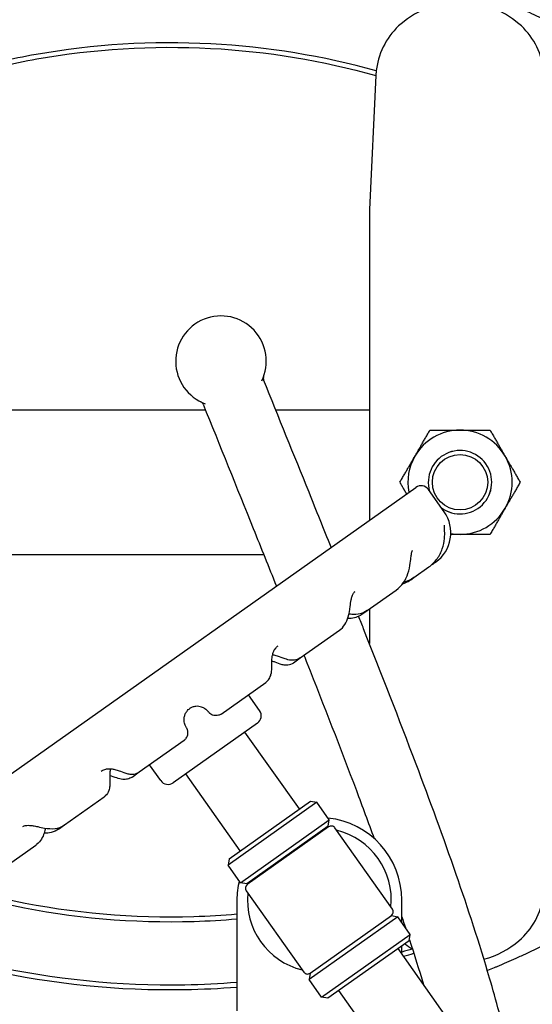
# Model space of a CAD drawing. Header units: inches. Extents: x 18 to 846, y -67 to 561.
# Tile 537 of 656: x 728.5 to 735.58, y 99.53 to 113.11. Entities that reach past the tile are written whole.
import ezdxf

# ---------------------------------------------------------------- set-up
doc = ezdxf.new("R2010")
doc.units = ezdxf.units.IN
doc.header["$LTSCALE"] = 24
doc.header["$MEASUREMENT"] = 0
doc.layers.add('Visible (ANSI)', color=7, linetype='Continuous', lineweight=30)

msp = doc.modelspace()

# ---------------------------------------------------------------- linework, layer by layer
at = {"layer": 'Visible (ANSI)'}
for p, q in [((733.41935, 112.34304), (733.3308, 110.49178)), ((733.3308, 110.49178), (733.3308, 108.53141)), ((733.3308, 108.53141), (733.3308, 106.20726)), ((727.8308, 107.73036), (731.06621, 107.73036)), ((732.03683, 107.73036), (733.3308, 107.73036)), ((726.82795, 101.60567), (733.97054, 106.65996)), ((734.3614, 106.32402), (734.14478, 106.63013)), ((731.87283, 105.73036), (727.8308, 105.73036)), ((733.94525, 105.41702), (734.15077, 105.56245)), ((734.22159, 105.61256), (734.23146, 105.61955)), ((734.23146, 105.61955), (734.24206, 105.62705)), ((733.90105, 105.38574), (733.94525, 105.41702)), ((733.30101, 104.96114), (733.69713, 105.24144)), ((733.22782, 104.90934), (733.30101, 104.96114)), ((733.3308, 104.98222), (733.3308, 104.92932)), ((733.3308, 104.92932), (733.3308, 104.50414)), ((732.37645, 104.30689), (732.91538, 104.68826)), ((732.28309, 104.24082), (732.37645, 104.30689)), ((731.28307, 103.53319), (731.89983, 103.96962)), ((731.81423, 103.58048), (731.6593, 103.79942)), ((731.78439, 103.40624), (730.62362, 102.58485)), ((732.36308, 102.22317), (731.61216, 103.28436)), ((730.15277, 102.73336), (730.77295, 103.17221)), ((730.44938, 102.61468), (730.29445, 102.83362)), ((730.05393, 102.66341), (730.15277, 102.73336)), ((731.54678, 101.64554), (730.79586, 102.70673)), ((729.12187, 102.00386), (729.67067, 102.39221)), ((732.60326, 102.31656), (731.37881, 101.45011)), ((731.39373, 101.53723), (732.51614, 102.33148)), ((732.51614, 102.33148), (732.60326, 102.31656)), ((732.77655, 102.07168), (732.60326, 102.31656)), ((731.5521, 101.20523), (732.77655, 102.07168)), ((732.76163, 101.98455), (732.77655, 102.07168)), ((729.03837, 101.94478), (729.12187, 102.00386)), ((732.76163, 101.98455), (731.63922, 101.19031)), ((732.76741, 101.97639), (731.645, 101.18215)), ((732.61435, 101.86809), (732.60857, 101.87625)), ((733.64877, 100.83907), (732.85453, 101.96148)), ((733.38446, 101.8471), (733.38548, 101.82571)), ((728.3147, 101.43269), (728.72594, 101.72369)), ((731.39373, 101.53723), (731.37881, 101.45011)), ((731.5521, 101.20523), (731.37881, 101.45011)), ((731.63922, 101.19031), (731.5521, 101.20523)), ((731.79805, 101.29045), (731.79228, 101.29862)), ((731.63008, 101.09503), (732.42433, 99.97262)), ((731.50193, 100.96705), (731.50193, 99.43626)), ((733.77693, 100.65796), (733.77693, 100.96705)), ((733.72098, 100.73703), (732.49653, 99.87058)), ((732.51145, 99.9577), (733.63386, 100.75195)), ((733.63386, 100.75195), (733.72098, 100.73703)), ((733.89427, 100.49214), (733.72098, 100.73703)), ((732.66982, 99.62569), (733.89427, 100.49214)), ((733.87935, 100.40502), (732.75694, 99.61078)), ((733.87935, 100.40502), (733.89427, 100.49214)), ((734.40501, 99.33757), (733.72629, 100.29672)), ((733.77693, 100.22516), (733.77693, 100.33254)), ((732.51145, 99.9577), (732.49653, 99.87058)), ((732.66982, 99.62569), (732.49653, 99.87058)), ((733.58872, 98.75993), (732.91, 99.71908)), ((732.75694, 99.61078), (732.66982, 99.62569))]:
    msp.add_line(p, q, dxfattribs=at)
msp.add_circle((734.5808, 106.73036), 0.38194, dxfattribs=at)
for centre, radius, start, end in [((730.5808, 105.73036), 14.5, 341.178513, 78.059456), ((730.5808, 105.73036), 12.75, 304.209033, 76.391039), ((734.5808, 112.10536), 1.25, 49.428759, 130.571241), ((734.41821, 112.29526), 1, 130.571241, 172.034452), ((734.7434, 112.29526), 1, 7.965548, 49.428759), ((731.28132, 108.39969), 0.625, 334.258997, 249.703178), ((731.92809, 108.16657), 0.0625, 160.178566, 201.986754), ((730.97759, 107.78292), 0.0625, 21.986749, 63.782251), ((734.5808, 106.73036), 0.719, 90, 150), ((734.5808, 106.73036), 0.719, 30, 90), ((734.5808, 106.73036), 0.719, 150, 191.05786), ((734.5808, 106.73036), 0.43764, 234.273478, 196.29504), ((734.5808, 106.73036), 0.4375, 234.219876, 196.348642), ((734.5808, 106.73036), 0.719, 330, 30), ((734.04275, 106.55792), 0.125, 35.284259, 125.284259), ((734.5808, 106.73036), 0.719, 270, 330), ((733.95325, 106.0352), 0.5, 305.284259, 35.284259), ((734.5808, 106.73036), 0.719, 259.768616, 270), ((731.71219, 103.50828), 0.125, 305.284259, 35.284259), ((730.55142, 102.68688), 0.125, 215.284259, 305.284259), ((732.63943, 100.96705), 1.1375, 0, 84.034652), ((732.63943, 100.96705), 0.9925, 84.367988, 85.257404), ((732.80351, 101.92537), 0.0625, 35.284259, 125.284259), ((732.63943, 100.96705), 0.9925, 354.367988, 76.20053), ((732.63943, 100.96705), 1.1375, 166.533866, 180), ((732.63943, 100.96705), 0.9925, 165.311115, 166.20053), ((731.6811, 101.13113), 0.0625, 125.284259, 215.284259), ((732.63943, 100.96705), 0.9925, 174.367988, 256.20053), ((734.7434, 101.16547), 1, 310.571241, 352.034452), ((733.59775, 100.80297), 0.0625, 305.284259, 35.284259), ((734.5808, 101.35536), 1.25, 285.325033, 310.571241), ((734.5808, 101.35536), 1.25, 232.529525, 238.264999), ((732.47535, 100.00872), 0.0625, 215.284259, 305.284259)]:
    msp.add_arc(centre, radius, start, end, dxfattribs=at)
for points, knots in [([(721.01351, 106.73036), (721.01351, 106.91985), (721.02245, 107.11041), (721.04023, 107.29943), (721.04149, 107.31274), (721.04278, 107.32603), (721.04412, 107.33932), (721.04486, 107.34665), (721.04561, 107.35397), (721.04637, 107.3613), (721.06612, 107.5505), (721.09468, 107.73839), (721.13181, 107.92457), (721.13302, 107.93064), (721.13424, 107.93672), (721.13547, 107.94279), (721.13978, 107.96406), (721.1442, 107.98531), (721.14873, 108.00654), (721.16497, 108.08257), (721.18265, 108.15833), (721.20173, 108.23375), (721.20233, 108.23611), (721.20293, 108.23847), (721.20353, 108.24083), (721.23768, 108.3751), (721.27622, 108.50796), (721.31895, 108.63918), (721.33938, 108.70191), (721.36078, 108.76433), (721.38314, 108.82639), (721.38457, 108.83038), (721.38602, 108.83437), (721.38746, 108.83836), (721.42092, 108.93068), (721.45649, 109.02222), (721.49408, 109.11283), (721.49685, 109.11953), (721.49964, 109.12622), (721.50244, 109.13291), (721.51897, 109.17238), (721.53587, 109.21168), (721.55315, 109.25079), (721.61609, 109.39325), (721.68401, 109.53332), (721.7564, 109.67048), (721.76242, 109.68189), (721.76847, 109.69327), (721.77455, 109.70463), (721.79782, 109.74811), (721.82153, 109.79129), (721.84568, 109.83416), (721.8658, 109.86989), (721.88625, 109.90545), (721.90702, 109.94084), (721.91482, 109.95413), (721.92266, 109.96739), (721.93055, 109.98063), (722.01317, 110.11928), (722.10062, 110.25504), (722.19179, 110.38676), (722.20937, 110.41216), (722.22713, 110.43747), (722.24506, 110.46268), (722.25625, 110.47842), (722.26751, 110.49411), (722.27883, 110.50976), (722.3286, 110.57858), (722.37962, 110.64659), (722.43165, 110.71354), (722.44452, 110.7301), (722.45745, 110.74659), (722.47043, 110.76301), (722.508, 110.81052), (722.54604, 110.85745), (722.58446, 110.90371), (722.66606, 111.00197), (722.75098, 111.09914), (722.83783, 111.19372), (722.85355, 111.21085), (722.86934, 111.22789), (722.88519, 111.24484), (722.92913, 111.29185), (722.97348, 111.33814), (723.01798, 111.38351), (723.03077, 111.39655), (723.04364, 111.40957), (723.05657, 111.42258), (723.07334, 111.43944), (723.09023, 111.45628), (723.10722, 111.47306), (723.1614, 111.52659), (723.21663, 111.57965), (723.27249, 111.63183), (723.3435, 111.69817), (723.41552, 111.7631), (723.48756, 111.82587), (723.49941, 111.8362), (723.51131, 111.84651), (723.52326, 111.85681), (723.54192, 111.87289), (723.5607, 111.88893), (723.57959, 111.90492), (723.64221, 111.95795), (723.70601, 112.01041), (723.77039, 112.06184), (723.78988, 112.07741), (723.80943, 112.09288), (723.82901, 112.10825), (723.88189, 112.14976), (723.93504, 112.19049), (723.98809, 112.23023), (724.08631, 112.3038), (724.1877, 112.37654), (724.29019, 112.44694), (724.31045, 112.46085), (724.33075, 112.47468), (724.35107, 112.4884), (724.40544, 112.52511), (724.45999, 112.5611), (724.51436, 112.59617), (724.53019, 112.60639), (724.54609, 112.61658), (724.56206, 112.62675), (724.58227, 112.63961), (724.60258, 112.65243), (724.62298, 112.6652), (724.68146, 112.70181), (724.74066, 112.73797), (724.80019, 112.77347), (724.88736, 112.82544), (724.97527, 112.87597), (725.06266, 112.92445), (725.08447, 112.93655), (725.10637, 112.94859), (725.12834, 112.96057), (725.14827, 112.97143), (725.16826, 112.98223), (725.18831, 112.99298), (725.26541, 113.03431), (725.34341, 113.07481), (725.422, 113.11433), (725.44162, 113.12419), (725.46127, 113.134), (725.48096, 113.14373), (725.4854, 113.14593), (725.48985, 113.14813), (725.4943, 113.15032), (725.53931, 113.1725), (725.58439, 113.19431), (725.62946, 113.21571), (725.76087, 113.2781), (725.89383, 113.33781), (726.02781, 113.39469), (726.04615, 113.40247), (726.06451, 113.41021), (726.08289, 113.41788), (726.12605, 113.43592), (726.16931, 113.45366), (726.21265, 113.47111), (726.25471, 113.48804), (726.29689, 113.5047), (726.33918, 113.52111), (726.35667, 113.52789), (726.37419, 113.53463), (726.39172, 113.54132), (726.53029, 113.59424), (726.66999, 113.64433), (726.81041, 113.69151), (726.86574, 113.71011), (726.92124, 113.72827), (726.97687, 113.746), (726.99236, 113.75093), (727.00786, 113.75583), (727.02338, 113.7607), (727.11604, 113.78978), (727.20907, 113.81766), (727.3024, 113.84432), (727.31674, 113.84842), (727.33108, 113.85249), (727.34543, 113.85652), (727.37042, 113.86356), (727.39542, 113.8705), (727.42045, 113.87736), (727.60075, 113.92678), (727.78237, 113.9718), (727.96483, 114.0124), (727.97658, 114.01502), (727.98834, 114.01761), (728.00009, 114.02019), (728.01355, 114.02314), (728.02702, 114.02607), (728.04048, 114.02897), (728.1271, 114.04764), (728.21392, 114.06533), (728.30093, 114.08204), (728.31128, 114.08403), (728.32162, 114.086), (728.33197, 114.08796), (728.44378, 114.10912), (728.55589, 114.12866), (728.66825, 114.1466), (728.77248, 114.16324), (728.87694, 114.1785), (728.98156, 114.19237), (728.98896, 114.19335), (728.99635, 114.19433), (729.00374, 114.19529), (729.10288, 114.20826), (729.20216, 114.21998), (729.30154, 114.23047), (729.30946, 114.2313), (729.31738, 114.23213), (729.3253, 114.23295), (729.33114, 114.23356), (729.33698, 114.23416), (729.34282, 114.23475), (729.54129, 114.25501), (729.7404, 114.27037), (729.93956, 114.28084), (729.96529, 114.28219), (729.99105, 114.28346), (730.01684, 114.28465), (730.01948, 114.28477), (730.02212, 114.28489), (730.02476, 114.28501), (730.13745, 114.29015), (730.25064, 114.29373), (730.36383, 114.29574), (730.36467, 114.29575), (730.36552, 114.29577), (730.36637, 114.29578), (730.43763, 114.29703), (730.50889, 114.29766), (730.58003, 114.29766), (730.58029, 114.29766), (730.58055, 114.29766), (730.5808, 114.29766)], [0.713770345, 0.713770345, 0.713770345, 0.713770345, 0.723953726, 0.723953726, 0.723953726, 0.724670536, 0.724670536, 0.724670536, 0.725065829, 0.725065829, 0.725065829, 0.735280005, 0.735280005, 0.735280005, 0.73561331, 0.73561331, 0.73561331, 0.736781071, 0.736781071, 0.736781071, 0.740963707, 0.740963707, 0.740963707, 0.7410946, 0.7410946, 0.7410946, 0.748544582, 0.748544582, 0.748544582, 0.752105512, 0.752105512, 0.752105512, 0.752334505, 0.752334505, 0.752334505, 0.757635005, 0.757635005, 0.757635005, 0.758026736, 0.758026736, 0.758026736, 0.760339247, 0.760339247, 0.760339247, 0.768763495, 0.768763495, 0.768763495, 0.769463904, 0.769463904, 0.769463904, 0.772143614, 0.772143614, 0.772143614, 0.77437648, 0.77437648, 0.77437648, 0.775215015, 0.775215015, 0.775215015, 0.783997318, 0.783997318, 0.783997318, 0.785690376, 0.785690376, 0.785690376, 0.786746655, 0.786746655, 0.786746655, 0.791390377, 0.791390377, 0.791390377, 0.792538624, 0.792538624, 0.792538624, 0.795860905, 0.795860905, 0.795860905, 0.802916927, 0.802916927, 0.802916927, 0.804194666, 0.804194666, 0.804194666, 0.807738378, 0.807738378, 0.807738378, 0.808756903, 0.808756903, 0.808756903, 0.810077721, 0.810077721, 0.810077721, 0.814289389, 0.814289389, 0.814289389, 0.819643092, 0.819643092, 0.819643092, 0.820523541, 0.820523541, 0.820523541, 0.821898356, 0.821898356, 0.821898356, 0.826456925, 0.826456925, 0.826456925, 0.82783697, 0.82783697, 0.82783697, 0.831564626, 0.831564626, 0.831564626, 0.838466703, 0.838466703, 0.838466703, 0.839830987, 0.839830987, 0.839830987, 0.843480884, 0.843480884, 0.843480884, 0.844543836, 0.844543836, 0.844543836, 0.845889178, 0.845889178, 0.845889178, 0.849746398, 0.849746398, 0.849746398, 0.85539408, 0.85539408, 0.85539408, 0.85680352, 0.85680352, 0.85680352, 0.858081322, 0.858081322, 0.858081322, 0.862993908, 0.862993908, 0.862993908, 0.864220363, 0.864220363, 0.864220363, 0.864497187, 0.864497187, 0.864497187, 0.867299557, 0.867299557, 0.867299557, 0.875469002, 0.875469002, 0.875469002, 0.876587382, 0.876587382, 0.876587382, 0.879214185, 0.879214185, 0.879214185, 0.881763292, 0.881763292, 0.881763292, 0.882817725, 0.882817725, 0.882817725, 0.891152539, 0.891152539, 0.891152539, 0.894436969, 0.894436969, 0.894436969, 0.895351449, 0.895351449, 0.895351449, 0.90081404, 0.90081404, 0.90081404, 0.901653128, 0.901653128, 0.901653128, 0.903114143, 0.903114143, 0.903114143, 0.913641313, 0.913641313, 0.913641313, 0.9143192, 0.9143192, 0.9143192, 0.915095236, 0.915095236, 0.915095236, 0.920086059, 0.920086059, 0.920086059, 0.920679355, 0.920679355, 0.920679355, 0.927089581, 0.927089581, 0.927089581, 0.933036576, 0.933036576, 0.933036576, 0.933456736, 0.933456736, 0.933456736, 0.939090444, 0.939090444, 0.939090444, 0.939539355, 0.939539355, 0.939539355, 0.939870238, 0.939870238, 0.939870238, 0.951116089, 0.951116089, 0.951116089, 0.952569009, 0.952569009, 0.952569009, 0.952717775, 0.952717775, 0.952717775, 0.959065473, 0.959065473, 0.959065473, 0.959112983, 0.959112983, 0.959112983, 0.963109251, 0.963109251, 0.963109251, 0.963123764, 0.963123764, 0.963123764, 0.963123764]), ([(732.53758, 114.13946), (732.72644, 114.10858), (732.91503, 114.07307), (733.10282, 114.0329), (733.11428, 114.03045), (733.12574, 114.02798), (733.13719, 114.0255), (733.24363, 114.00239), (733.3498, 113.97779), (733.45561, 113.95169), (733.46843, 113.94853), (733.48126, 113.94534), (733.49407, 113.94214), (733.71435, 113.887), (733.933, 113.82535), (734.14915, 113.75727), (734.16457, 113.75241), (734.17998, 113.74752), (734.19537, 113.7426), (734.28183, 113.71496), (734.36788, 113.68628), (734.45347, 113.65659), (734.46523, 113.65251), (734.47699, 113.64841), (734.48874, 113.64428), (734.50544, 113.63843), (734.52214, 113.63252), (734.53882, 113.62658), (734.74537, 113.55301), (734.95069, 113.47288), (735.15371, 113.38621), (735.17212, 113.37835), (735.1905, 113.37044), (735.20887, 113.36248), (735.29903, 113.32338), (735.38871, 113.28299), (735.4778, 113.24132), (735.49673, 113.23247), (735.51563, 113.22356), (735.5345, 113.21459), (735.57939, 113.19327), (735.62412, 113.17162), (735.66867, 113.14965), (735.81606, 113.07698), (735.96156, 113.0008), (736.10472, 112.92125), (736.12471, 112.91014), (736.14466, 112.89896), (736.16455, 112.88772), (736.1931, 112.8716), (736.22155, 112.85534), (736.2499, 112.83895), (736.28715, 112.8174), (736.32433, 112.79558), (736.36141, 112.77347), (736.37641, 112.76453), (736.3914, 112.75554), (736.40637, 112.7465), (736.42695, 112.73408), (736.4475, 112.72157), (736.46802, 112.70898), (736.65329, 112.59523), (736.83582, 112.47445), (737.01403, 112.34697), (737.03409, 112.33263), (737.05409, 112.3182), (737.07403, 112.30368), (737.15575, 112.24421), (737.23652, 112.18333), (737.3162, 112.1211), (737.33548, 112.10603), (737.3547, 112.09089), (737.37386, 112.07567), (737.51697, 111.96194), (737.65645, 111.84376), (737.79118, 111.72187), (737.82225, 111.69376), (737.85318, 111.66535), (737.88396, 111.63665), (737.88568, 111.63505), (737.8874, 111.63344), (737.88911, 111.63184), (737.90534, 111.61668), (737.92153, 111.60143), (737.93767, 111.58611), (738.00957, 111.51784), (738.08056, 111.44797), (738.15042, 111.37658), (738.16714, 111.35949), (738.18379, 111.34232), (738.20038, 111.32506), (738.31265, 111.20825), (738.42183, 111.08752), (738.52711, 110.96334), (738.541, 110.94696), (738.55482, 110.93051), (738.56858, 110.91401), (738.5945, 110.88291), (738.62018, 110.85159), (738.6456, 110.82008), (738.65849, 110.80409), (738.67132, 110.78806), (738.68408, 110.77197), (738.74805, 110.69132), (738.81031, 110.60942), (738.87071, 110.52641), (738.88178, 110.51119), (738.89279, 110.49593), (738.90374, 110.48063), (738.92848, 110.44607), (738.95289, 110.41132), (738.97697, 110.3764), (738.98729, 110.36145), (738.99754, 110.34646), (739.00772, 110.33145), (739.0107, 110.32706), (739.01367, 110.32268), (739.01663, 110.31829), (739.07166, 110.2368), (739.1253, 110.15374), (739.17739, 110.0692), (739.18617, 110.05495), (739.1949, 110.04067), (739.20358, 110.02634), (739.22675, 109.98813), (739.2496, 109.94962), (739.27211, 109.91082), (739.27987, 109.89743), (739.2876, 109.88401), (739.29529, 109.87055), (739.34875, 109.77695), (739.40029, 109.68164), (739.44956, 109.58498), (739.45502, 109.57428), (739.46044, 109.56357), (739.46584, 109.55284), (739.48828, 109.50824), (739.51022, 109.46339), (739.53166, 109.41829), (739.53596, 109.40923), (739.54025, 109.40016), (739.54452, 109.39108), (739.59306, 109.28778), (739.63893, 109.18325), (739.68198, 109.07771), (739.6843, 109.07202), (739.68662, 109.06632), (739.68892, 109.06062), (739.70991, 109.00874), (739.73022, 108.95663), (739.74984, 108.9043), (739.75137, 108.90022), (739.75289, 108.89615), (739.75441, 108.89207), (739.78919, 108.79871), (739.82175, 108.70468), (739.85204, 108.61014), (739.85801, 108.59149), (739.8639, 108.5728), (739.86972, 108.55406), (739.8701, 108.55283), (739.87048, 108.5516), (739.87086, 108.55038), (739.88858, 108.4931), (739.90555, 108.43541), (739.92169, 108.37744), (739.92177, 108.37716), (739.92185, 108.37688), (739.92192, 108.37659), (739.95395, 108.26154), (739.98278, 108.14525), (740.00825, 108.02798), (740.00913, 108.02393), (740.01001, 108.01989), (740.01088, 108.01585), (740.02261, 107.96133), (740.03361, 107.9066), (740.04388, 107.85169), (740.04504, 107.84547), (740.04619, 107.83926), (740.04734, 107.83304), (740.06782, 107.72158), (740.08527, 107.60937), (740.09958, 107.49666), (740.10097, 107.48569), (740.10234, 107.47472), (740.10367, 107.46374), (740.10956, 107.41524), (740.11486, 107.36672), (740.11958, 107.31818), (740.12088, 107.30484), (740.12213, 107.29149), (740.12334, 107.27815), (740.13294, 107.17206), (740.13974, 107.06593), (740.14376, 106.95998), (740.14442, 106.9423), (740.14502, 106.92463), (740.14553, 106.90697), (740.14676, 106.86479), (740.14755, 106.82264), (740.14789, 106.78053), (740.14806, 106.76071), (740.14812, 106.7409), (740.14809, 106.72109), (740.14808, 106.71142), (740.14804, 106.70174), (740.14798, 106.69207), (740.14741, 106.60208), (740.14484, 106.51191), (740.14025, 106.42167), (740.13902, 106.39766), (740.13766, 106.37364), (740.13615, 106.34962), (740.1339, 106.31392), (740.13134, 106.27823), (740.12847, 106.24253), (740.12637, 106.21646), (740.1241, 106.19038), (740.12166, 106.16431), (740.11294, 106.07119), (740.10206, 105.97807), (740.08909, 105.88555), (740.0849, 105.85563), (740.08049, 105.82576), (740.07586, 105.79595), (740.07129, 105.76656), (740.06652, 105.73724), (740.06154, 105.70797), (740.0562, 105.67654), (740.05061, 105.64518), (740.04478, 105.6139), (740.02863, 105.52712), (740.01065, 105.44089), (739.99091, 105.35533), (739.98316, 105.3217), (739.97513, 105.28818), (739.96684, 105.25476), (739.96495, 105.24714), (739.96304, 105.23952), (739.96112, 105.23191), (739.95679, 105.21475), (739.95239, 105.19761), (739.94792, 105.18051), (739.93895, 105.14617), (739.9297, 105.11196), (739.92018, 105.07787), (739.8984, 104.99992), (739.87518, 104.92263), (739.85059, 104.84606), (739.84237, 104.82047), (739.83399, 104.79495), (739.82547, 104.76952), (739.82223, 104.75985), (739.81896, 104.75018), (739.81567, 104.74052), (739.80953, 104.72248), (739.8033, 104.70446), (739.79699, 104.68647), (739.7845, 104.65082), (739.77168, 104.61526), (739.75854, 104.5798), (739.73265, 104.5099), (739.70552, 104.44037), (739.67718, 104.37128), (739.66237, 104.33518), (739.64723, 104.29921), (739.63177, 104.26335), (739.62493, 104.24749), (739.61803, 104.23166), (739.61106, 104.21585), (739.59511, 104.17964), (739.57883, 104.14357), (739.56222, 104.10764), (739.55378, 104.08937), (739.54525, 104.07114), (739.53664, 104.05295), (739.51392, 104.00494), (739.49062, 103.95719), (739.46675, 103.90971), (739.4485, 103.87339), (739.42991, 103.83724), (739.411, 103.80125), (739.40361, 103.78719), (739.39617, 103.77315), (739.38868, 103.75915), (739.36926, 103.7228), (739.34953, 103.68668), (739.3295, 103.65078), (739.30705, 103.61054), (739.28423, 103.57058), (739.26105, 103.53092), (739.24783, 103.50831), (739.2345, 103.48578), (739.22105, 103.46336), (739.19949, 103.42739), (739.17763, 103.39167), (739.15548, 103.35621), (739.14757, 103.34353), (739.13962, 103.33088), (739.13163, 103.31826), (739.10905, 103.2826), (739.08618, 103.24719), (739.06305, 103.21205), (739.02659, 103.15667), (738.98945, 103.10195), (738.9517, 103.04791), (738.91575, 102.99645), (738.87909, 102.94541), (738.84176, 102.89482), (738.81654, 102.86063), (738.79101, 102.82664), (738.76517, 102.79287), (738.72137, 102.73559), (738.67671, 102.67892), (738.63122, 102.62288), (738.60489, 102.59044), (738.57828, 102.55821), (738.55141, 102.52619), (738.50391, 102.4696), (738.45558, 102.41369), (738.40647, 102.35849), (738.32986, 102.27238), (738.25136, 102.188), (738.17119, 102.10546), (738.14381, 102.07727), (738.11623, 102.04929), (738.08846, 102.02153), (738.03394, 101.96702), (737.9787, 101.91334), (737.92281, 101.86054), (737.9061, 101.84476), (737.88934, 101.82906), (737.87253, 101.81344), (737.86097, 101.8027), (737.84938, 101.792), (737.83777, 101.78133), (737.80094, 101.7475), (737.76385, 101.71404), (737.72652, 101.68096), (737.7059, 101.6627), (737.68521, 101.64454), (737.66445, 101.62651), (737.58169, 101.5546), (737.49739, 101.48418), (737.41177, 101.41536), (737.38081, 101.39048), (737.34968, 101.36581), (737.31838, 101.34134), (737.2633, 101.29829), (737.20769, 101.25588), (737.15159, 101.21413), (737.12028, 101.19082), (737.0888, 101.16772), (737.05718, 101.14482), (737.05571, 101.14375), (737.05424, 101.14269), (737.05277, 101.14162), (736.90676, 101.03601), (736.75761, 100.93478), (736.60588, 100.83802), (736.57613, 100.81905), (736.54629, 100.80025), (736.51636, 100.78163), (736.45172, 100.74141), (736.38664, 100.702), (736.32117, 100.6634), (736.29319, 100.6469), (736.26514, 100.63055), (736.23703, 100.61435), (736.18897, 100.58667), (736.14072, 100.55941), (736.09228, 100.53258), (736.09032, 100.5315), (736.08836, 100.53041), (736.08639, 100.52933), (735.96902, 100.46443), (735.85022, 100.40186), (735.73015, 100.34165), (735.70512, 100.3291), (735.68004, 100.31665), (735.6549, 100.3043), (735.57863, 100.26684), (735.50188, 100.23032), (735.42467, 100.19474), (735.40088, 100.18378), (735.37705, 100.17291), (735.35318, 100.16213), (735.26554, 100.12254), (735.17734, 100.08417), (735.08865, 100.047), (735.07571, 100.04158), (735.06275, 100.03618), (735.04979, 100.0308), (735.01933, 100.01818), (734.98882, 100.00571), (734.95825, 99.99337)], [0, 0, 0, 0, 0.010790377, 0.010790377, 0.010790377, 0.011448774, 0.011448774, 0.011448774, 0.017568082, 0.017568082, 0.017568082, 0.018309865, 0.018309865, 0.018309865, 0.031060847, 0.031060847, 0.031060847, 0.031970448, 0.031970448, 0.031970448, 0.037079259, 0.037079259, 0.037079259, 0.037781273, 0.037781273, 0.037781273, 0.038778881, 0.038778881, 0.038778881, 0.051127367, 0.051127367, 0.051127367, 0.052246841, 0.052246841, 0.052246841, 0.057742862, 0.057742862, 0.057742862, 0.058910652, 0.058910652, 0.058910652, 0.061687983, 0.061687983, 0.061687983, 0.070874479, 0.070874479, 0.070874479, 0.072157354, 0.072157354, 0.072157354, 0.073997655, 0.073997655, 0.073997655, 0.076416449, 0.076416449, 0.076416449, 0.077395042, 0.077395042, 0.077395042, 0.078740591, 0.078740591, 0.078740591, 0.090891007, 0.090891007, 0.090891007, 0.092258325, 0.092258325, 0.092258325, 0.097860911, 0.097860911, 0.097860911, 0.099216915, 0.099216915, 0.099216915, 0.109348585, 0.109348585, 0.109348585, 0.111685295, 0.111685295, 0.111685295, 0.111815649, 0.111815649, 0.111815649, 0.113048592, 0.113048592, 0.113048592, 0.118540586, 0.118540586, 0.118540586, 0.119854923, 0.119854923, 0.119854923, 0.128751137, 0.128751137, 0.128751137, 0.129924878, 0.129924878, 0.129924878, 0.132137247, 0.132137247, 0.132137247, 0.133259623, 0.133259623, 0.133259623, 0.138885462, 0.138885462, 0.138885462, 0.139916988, 0.139916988, 0.139916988, 0.142248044, 0.142248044, 0.142248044, 0.143246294, 0.143246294, 0.143246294, 0.143537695, 0.143537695, 0.143537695, 0.148948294, 0.148948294, 0.148948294, 0.149859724, 0.149859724, 0.149859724, 0.152290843, 0.152290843, 0.152290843, 0.153129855, 0.153129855, 0.153129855, 0.158964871, 0.158964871, 0.158964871, 0.159610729, 0.159610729, 0.159610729, 0.162295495, 0.162295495, 0.162295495, 0.162835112, 0.162835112, 0.162835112, 0.168972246, 0.168972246, 0.168972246, 0.16930348, 0.16930348, 0.16930348, 0.172317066, 0.172317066, 0.172317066, 0.1725517, 0.1725517, 0.1725517, 0.177925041, 0.177925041, 0.177925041, 0.178985, 0.178985, 0.178985, 0.179054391, 0.179054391, 0.179054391, 0.182292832, 0.182292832, 0.182292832, 0.18230853, 0.18230853, 0.18230853, 0.188735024, 0.188735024, 0.188735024, 0.188956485, 0.188956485, 0.188956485, 0.191942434, 0.191942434, 0.191942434, 0.192280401, 0.192280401, 0.192280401, 0.198336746, 0.198336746, 0.198336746, 0.19892617, 0.19892617, 0.19892617, 0.201531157, 0.201531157, 0.201531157, 0.202247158, 0.202247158, 0.202247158, 0.207940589, 0.207940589, 0.207940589, 0.208890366, 0.208890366, 0.208890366, 0.211158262, 0.211158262, 0.211158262, 0.212225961, 0.212225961, 0.212225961, 0.212747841, 0.212747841, 0.212747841, 0.217602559, 0.217602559, 0.217602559, 0.218894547, 0.218894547, 0.218894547, 0.220814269, 0.220814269, 0.220814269, 0.222216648, 0.222216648, 0.222216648, 0.227225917, 0.227225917, 0.227225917, 0.228845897, 0.228845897, 0.228845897, 0.230442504, 0.230442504, 0.230442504, 0.232156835, 0.232156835, 0.232156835, 0.236912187, 0.236912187, 0.236912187, 0.238780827, 0.238780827, 0.238780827, 0.239207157, 0.239207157, 0.239207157, 0.240168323, 0.240168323, 0.240168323, 0.242097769, 0.242097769, 0.242097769, 0.246509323, 0.246509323, 0.246509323, 0.247984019, 0.247984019, 0.247984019, 0.24854499, 0.24854499, 0.24854499, 0.249592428, 0.249592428, 0.249592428, 0.25166721, 0.25166721, 0.25166721, 0.255756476, 0.255756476, 0.255756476, 0.257892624, 0.257892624, 0.257892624, 0.258837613, 0.258837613, 0.258837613, 0.261001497, 0.261001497, 0.261001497, 0.262101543, 0.262101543, 0.262101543, 0.26500469, 0.26500469, 0.26500469, 0.267225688, 0.267225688, 0.267225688, 0.268093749, 0.268093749, 0.268093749, 0.270346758, 0.270346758, 0.270346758, 0.272872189, 0.272872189, 0.272872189, 0.274312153, 0.274312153, 0.274312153, 0.276621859, 0.276621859, 0.276621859, 0.277447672, 0.277447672, 0.277447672, 0.279782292, 0.279782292, 0.279782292, 0.283461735, 0.283461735, 0.283461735, 0.286965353, 0.286965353, 0.286965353, 0.289332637, 0.289332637, 0.289332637, 0.293346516, 0.293346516, 0.293346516, 0.295670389, 0.295670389, 0.295670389, 0.299778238, 0.299778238, 0.299778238, 0.306186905, 0.306186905, 0.306186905, 0.308375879, 0.308375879, 0.308375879, 0.312674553, 0.312674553, 0.312674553, 0.313959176, 0.313959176, 0.313959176, 0.314842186, 0.314842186, 0.314842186, 0.317643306, 0.317643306, 0.317643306, 0.31919023, 0.31919023, 0.31919023, 0.325357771, 0.325357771, 0.325357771, 0.327587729, 0.327587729, 0.327587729, 0.331511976, 0.331511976, 0.331511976, 0.333702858, 0.333702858, 0.333702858, 0.333804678, 0.333804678, 0.333804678, 0.343916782, 0.343916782, 0.343916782, 0.345899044, 0.345899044, 0.345899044, 0.350179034, 0.350179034, 0.350179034, 0.352007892, 0.352007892, 0.352007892, 0.355133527, 0.355133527, 0.355133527, 0.355260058, 0.355260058, 0.355260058, 0.362831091, 0.362831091, 0.362831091, 0.364409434, 0.364409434, 0.364409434, 0.369197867, 0.369197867, 0.369197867, 0.370673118, 0.370673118, 0.370673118, 0.376089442, 0.376089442, 0.376089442, 0.376879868, 0.376879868, 0.376879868, 0.37873666, 0.37873666, 0.37873666, 0.37873666]), ([(733.42409, 112.40359), (732.69229, 112.61079), (731.92038, 112.73747), (730.33327, 112.82046), (729.51773, 112.77067), (728.39324, 112.57138), (728.06151, 112.49526), (727.73757, 112.4035)], [1.209719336, 1.209719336, 1.209719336, 1.209719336, 1.501193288, 1.501193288, 1.802843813, 1.802843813, 1.931873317, 1.931873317, 1.931873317, 1.931873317]), ([(727.74246, 112.33991), (728.06819, 112.43264), (728.40197, 112.50946), (729.52388, 112.70829), (730.33473, 112.75779), (731.91688, 112.67507), (732.68844, 112.54793), (733.4192, 112.34001)], [-1.933496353, -1.933496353, -1.933496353, -1.933496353, -1.802843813, -1.802843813, -1.501193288, -1.501193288, -1.208096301, -1.208096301, -1.208096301, -1.208096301]), ([(732.80157, 105.83276), (732.70008, 106.08575), (732.59832, 106.33863), (732.28796, 107.10884), (732.07895, 107.62598), (731.87013, 108.14317)], [33.28230333, 33.28230333, 33.28230333, 33.28230333, 35.35913884, 35.35913884, 39.60933895, 39.60933895, 39.60933895, 39.60933895]), ([(731.03555, 107.80632), (731.26636, 107.23466), (731.49739, 106.66312), (731.83405, 105.82704), (731.9403, 105.5627), (732.04622, 105.29825)], [0.06227823, 0.06227823, 0.06227823, 0.06227823, 4.75987237, 4.75987237, 6.93101353, 6.93101353, 6.93101353, 6.93101353]), ([(731.48753, 99.19675), (731.48191, 99.19633), (731.47628, 99.19591), (731.47065, 99.1955), (731.4656, 99.19513), (731.46055, 99.19477), (731.4555, 99.1944), (731.23165, 99.17833), (731.00743, 99.16846), (730.78342, 99.16475), (730.78239, 99.16473), (730.78136, 99.16471), (730.78033, 99.16469), (730.69389, 99.16328), (730.60748, 99.16279), (730.5211, 99.16321), (730.49455, 99.16334), (730.468, 99.16356), (730.44143, 99.16386), (730.4407, 99.16387), (730.43997, 99.16388), (730.43924, 99.16389), (730.20995, 99.16654), (729.98021, 99.17565), (729.75084, 99.19127), (729.74636, 99.19158), (729.74188, 99.19189), (729.73741, 99.1922), (729.62484, 99.19999), (729.51237, 99.20935), (729.40009, 99.22027), (729.39361, 99.2209), (729.38713, 99.22153), (729.38065, 99.22217), (729.15397, 99.24459), (728.92813, 99.27339), (728.70367, 99.30853), (728.69317, 99.31017), (728.68267, 99.31183), (728.67217, 99.3135), (728.6383, 99.3189), (728.60447, 99.32444), (728.57067, 99.33012), (728.49982, 99.34203), (728.42901, 99.3546), (728.35827, 99.36782), (728.34597, 99.37012), (728.33366, 99.37244), (728.32136, 99.37478), (728.10534, 99.41587), (727.89002, 99.46308), (727.67623, 99.51642), (727.66042, 99.52037), (727.64461, 99.52435), (727.62882, 99.52836), (727.56151, 99.54545), (727.49436, 99.56316), (727.4274, 99.58147), (727.39838, 99.5894), (727.36939, 99.59745), (727.34044, 99.60561), (727.32294, 99.61055), (727.30545, 99.61552), (727.28799, 99.62054), (727.08385, 99.67915), (726.88164, 99.74342), (726.68196, 99.81326), (726.67821, 99.81457), (726.67446, 99.81589), (726.67072, 99.8172), (726.65361, 99.8232), (726.63652, 99.82925), (726.61943, 99.83534), (726.53259, 99.86631), (726.44599, 99.89842), (726.35971, 99.93169), (726.33731, 99.94032), (726.31494, 99.94903), (726.29259, 99.95782), (726.23215, 99.98158), (726.17189, 100.00591), (726.11182, 100.0308), (726.09955, 100.03589), (726.08729, 100.041), (726.07504, 100.04613), (725.94968, 100.09863), (725.82522, 100.15358), (725.70194, 100.21095), (725.67705, 100.22253), (725.65221, 100.23421), (725.62742, 100.24599), (725.5407, 100.28719), (725.45458, 100.32958), (725.36917, 100.37316), (725.34313, 100.38644), (725.31715, 100.39984), (725.29124, 100.41334), (725.21868, 100.45116), (725.14666, 100.48983), (725.07521, 100.52933), (725.02832, 100.55526), (724.98168, 100.58154), (724.93531, 100.60818), (724.86623, 100.64787), (724.79747, 100.68849), (724.72912, 100.73005), (724.70076, 100.74729), (724.67246, 100.76469), (724.64424, 100.78226), (724.56935, 100.82886), (724.49499, 100.87658), (724.42124, 100.92541), (724.39224, 100.94461), (724.36335, 100.96397), (724.33455, 100.98351), (724.25623, 101.03664), (724.17866, 101.09102), (724.10194, 101.14662), (724.01117, 101.21241), (723.92159, 101.27991), (723.83338, 101.34905), (723.80398, 101.37209), (723.77474, 101.39532), (723.74566, 101.41873), (723.68139, 101.47045), (723.6179, 101.52305), (723.5553, 101.57645), (723.52587, 101.60155), (723.49664, 101.62684), (723.46761, 101.6523), (723.45674, 101.66183), (723.4459, 101.67138), (723.43509, 101.68096), (723.43155, 101.6841), (723.42801, 101.68724), (723.42447, 101.69039), (723.38007, 101.72986), (723.33598, 101.76991), (723.29223, 101.81051), (723.20443, 101.89201), (723.11802, 101.97576), (723.03333, 102.06162), (723.00443, 102.09092), (722.97574, 102.12046), (722.94726, 102.15024), (722.89379, 102.20615), (722.84107, 102.26291), (722.78917, 102.32048), (722.77779, 102.33311), (722.76644, 102.34578), (722.75514, 102.35849), (722.73873, 102.37694), (722.7224, 102.39547), (722.70615, 102.41408), (722.61509, 102.51844), (722.52679, 102.6253), (722.44163, 102.73438), (722.41575, 102.76753), (722.39016, 102.80089), (722.36486, 102.83445), (722.35303, 102.85015), (722.34127, 102.86589), (722.32957, 102.88167), (722.30444, 102.91557), (722.27963, 102.94966), (722.25513, 102.98393), (722.23081, 103.01794), (722.20681, 103.05214), (722.18313, 103.08651), (722.16108, 103.11851), (722.13924, 103.15077), (722.11761, 103.18327), (722.09412, 103.21857), (722.0709, 103.25416), (722.04794, 103.29004), (722.03764, 103.30615), (722.02739, 103.32231), (722.0172, 103.33853), (721.99474, 103.37427), (721.97255, 103.41029), (721.95067, 103.44655), (721.93386, 103.47441), (721.91723, 103.50241), (721.90078, 103.53054), (721.87616, 103.57266), (721.85196, 103.61508), (721.8282, 103.6578), (721.80822, 103.6937), (721.78855, 103.72981), (721.76921, 103.76611), (721.75948, 103.78436), (721.74984, 103.80266), (721.74027, 103.821), (721.7216, 103.85683), (721.70323, 103.89283), (721.68519, 103.92901), (721.66469, 103.97011), (721.64462, 104.01143), (721.62497, 104.05295), (721.6092, 104.08627), (721.59371, 104.11972), (721.57849, 104.15329), (721.56235, 104.18893), (721.54652, 104.22472), (721.53101, 104.26063), (721.52214, 104.28117), (721.51338, 104.30176), (721.50472, 104.32238), (721.48983, 104.35786), (721.47526, 104.39345), (721.46101, 104.42916), (721.42974, 104.50752), (721.40003, 104.58641), (721.37192, 104.66574), (721.3595, 104.7008), (721.34739, 104.73594), (721.33559, 104.77116), (721.33371, 104.77678), (721.33184, 104.7824), (721.32997, 104.78802), (721.32429, 104.80515), (721.31867, 104.82232), (721.31312, 104.83954), (721.30191, 104.87431), (721.29097, 104.90928), (721.28031, 104.94442), (721.25531, 105.02686), (721.23184, 105.1103), (721.21001, 105.19464), (721.2068, 105.20704), (721.20363, 105.21947), (721.20049, 105.23191), (721.19521, 105.25285), (721.19003, 105.27384), (721.18495, 105.29488), (721.17846, 105.3218), (721.17214, 105.3488), (721.166, 105.37585), (721.15875, 105.40777), (721.15175, 105.43977), (721.145, 105.47184), (721.11336, 105.62212), (721.08725, 105.77393), (721.06691, 105.92655), (721.06329, 105.9537), (721.05986, 105.98087), (721.0566, 106.00806), (721.03026, 106.22827), (721.01598, 106.44987), (721.0138, 106.67057), (721.01361, 106.69051), (721.01351, 106.71044), (721.01351, 106.73036)], [0.445925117, 0.445925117, 0.445925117, 0.445925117, 0.446243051, 0.446243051, 0.446243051, 0.446528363, 0.446528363, 0.446528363, 0.459174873, 0.459174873, 0.459174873, 0.459233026, 0.459233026, 0.459233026, 0.464113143, 0.464113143, 0.464113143, 0.465613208, 0.465613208, 0.465613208, 0.465654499, 0.465654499, 0.465654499, 0.478602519, 0.478602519, 0.478602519, 0.478855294, 0.478855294, 0.478855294, 0.485209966, 0.485209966, 0.485209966, 0.485576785, 0.485576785, 0.485576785, 0.498408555, 0.498408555, 0.498408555, 0.499008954, 0.499008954, 0.499008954, 0.50094645, 0.50094645, 0.50094645, 0.505007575, 0.505007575, 0.505007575, 0.505714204, 0.505714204, 0.505714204, 0.518120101, 0.518120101, 0.518120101, 0.519037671, 0.519037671, 0.519037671, 0.522947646, 0.522947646, 0.522947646, 0.52464227, 0.52464227, 0.52464227, 0.52566643, 0.52566643, 0.52566643, 0.537633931, 0.537633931, 0.537633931, 0.537858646, 0.537858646, 0.537858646, 0.538884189, 0.538884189, 0.538884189, 0.544096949, 0.544096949, 0.544096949, 0.545450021, 0.545450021, 0.545450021, 0.549108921, 0.549108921, 0.549108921, 0.549856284, 0.549856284, 0.549856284, 0.557503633, 0.557503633, 0.557503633, 0.559047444, 0.559047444, 0.559047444, 0.564448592, 0.564448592, 0.564448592, 0.566095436, 0.566095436, 0.566095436, 0.570707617, 0.570707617, 0.570707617, 0.573735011, 0.573735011, 0.573735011, 0.578244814, 0.578244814, 0.578244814, 0.580115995, 0.580115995, 0.580115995, 0.585081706, 0.585081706, 0.585081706, 0.587033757, 0.587033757, 0.587033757, 0.59234267, 0.59234267, 0.59234267, 0.598624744, 0.598624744, 0.598624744, 0.600718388, 0.600718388, 0.600718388, 0.605344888, 0.605344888, 0.605344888, 0.607520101, 0.607520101, 0.607520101, 0.608334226, 0.608334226, 0.608334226, 0.608601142, 0.608601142, 0.608601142, 0.611951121, 0.611951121, 0.611951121, 0.618675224, 0.618675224, 0.618675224, 0.620969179, 0.620969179, 0.620969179, 0.625275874, 0.625275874, 0.625275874, 0.626220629, 0.626220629, 0.626220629, 0.627592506, 0.627592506, 0.627592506, 0.635284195, 0.635284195, 0.635284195, 0.637621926, 0.637621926, 0.637621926, 0.638715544, 0.638715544, 0.638715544, 0.641064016, 0.641064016, 0.641064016, 0.643394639, 0.643394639, 0.643394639, 0.645564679, 0.645564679, 0.645564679, 0.647920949, 0.647920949, 0.647920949, 0.648978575, 0.648978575, 0.648978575, 0.651308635, 0.651308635, 0.651308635, 0.653098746, 0.653098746, 0.653098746, 0.655778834, 0.655778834, 0.655778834, 0.658031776, 0.658031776, 0.658031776, 0.659164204, 0.659164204, 0.659164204, 0.661376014, 0.661376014, 0.661376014, 0.663888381, 0.663888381, 0.663888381, 0.665904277, 0.665904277, 0.665904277, 0.668044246, 0.668044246, 0.668044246, 0.669268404, 0.669268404, 0.669268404, 0.671373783, 0.671373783, 0.671373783, 0.675994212, 0.675994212, 0.675994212, 0.678036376, 0.678036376, 0.678036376, 0.678362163, 0.678362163, 0.678362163, 0.679354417, 0.679354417, 0.679354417, 0.681358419, 0.681358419, 0.681358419, 0.686058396, 0.686058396, 0.686058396, 0.686749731, 0.686749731, 0.686749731, 0.687912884, 0.687912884, 0.687912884, 0.689400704, 0.689400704, 0.689400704, 0.691156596, 0.691156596, 0.691156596, 0.699384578, 0.699384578, 0.699384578, 0.70084809, 0.70084809, 0.70084809, 0.712699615, 0.712699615, 0.712699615, 0.713770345, 0.713770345, 0.713770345, 0.713770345]), ([(734.15077, 105.56245), (734.19399, 105.59303), (734.23243, 105.63088), (734.29523, 105.71641), (734.31945, 105.76384), (734.35265, 105.86028), (734.36187, 105.9084), (734.36965, 105.99152), (734.36965, 106.02657), (734.36772, 106.07973), (734.36625, 106.09952), (734.36469, 106.12448), (734.36436, 106.13228), (734.36434, 106.1372), (734.36437, 106.13796), (734.36437, 106.13796)], [3.68665541, 3.68665541, 3.68665541, 3.68665541, 3.99058832, 3.99058832, 4.29443423, 4.29443423, 4.58689858, 4.58689858, 4.83414426, 4.83414426, 5.03077697, 5.03077697, 5.17194956, 5.17194956, 5.22393643, 5.22393643, 5.22393643, 5.22393643]), ([(733.69713, 105.24144), (733.73571, 105.26874), (733.76989, 105.30325), (733.82548, 105.38169), (733.84673, 105.42627), (733.87811, 105.52005), (733.88752, 105.56935), (733.89901, 105.64888), (733.9024, 105.68053), (733.90831, 105.72596), (733.91077, 105.74196), (733.91535, 105.76448), (733.91742, 105.77226), (733.92069, 105.78218), (733.92196, 105.78496), (733.92267, 105.78634), (733.92276, 105.78649), (733.92276, 105.78649)], [10.59440627, 10.59440627, 10.59440627, 10.59440627, 10.88098288, 10.88098288, 11.1788497, 11.1788497, 11.49700011, 11.49700011, 11.73659465, 11.73659465, 11.90500481, 11.90500481, 12.03638992, 12.03638992, 12.14990301, 12.14990301, 12.18579013, 12.18579013, 12.18579013, 12.18579013]), ([(733.94525, 105.41702), (733.90667, 105.38972), (733.86269, 105.36889), (733.81289, 105.35479), (733.80877, 105.3537), (733.80464, 105.35266)], [7.079066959, 7.079066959, 7.079066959, 7.079066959, 7.366381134, 7.366381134, 7.392149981, 7.392149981, 7.392149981, 7.392149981]), ([(733.7885, 105.32994), (733.78954, 105.33027), (733.79057, 105.3306), (733.82448, 105.34164), (733.85606, 105.35647), (733.89059, 105.37852), (733.89586, 105.38207), (733.90105, 105.38574)], [5.050477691, 5.050477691, 5.050477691, 5.050477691, 5.057134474, 5.057134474, 5.269096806, 5.269096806, 5.30803607, 5.30803607, 5.30803607, 5.30803607]), ([(732.91538, 104.68826), (732.94518, 104.70934), (732.97084, 104.73639), (733.01285, 104.79971), (733.02762, 104.83566), (733.05199, 104.92002), (733.05839, 104.96821), (733.06894, 105.04762), (733.07314, 105.07924), (733.08233, 105.12589), (733.08658, 105.14281), (733.09536, 105.1698), (733.09985, 105.18066), (733.10909, 105.19869), (733.11378, 105.20576), (733.12312, 105.21721), (733.12766, 105.2213), (733.13184, 105.22425)], [7.04383947, 7.04383947, 7.04383947, 7.04383947, 7.28279148, 7.28279148, 7.5489996, 7.5489996, 7.90467556, 7.90467556, 8.16331812, 8.16331812, 8.33758484, 8.33758484, 8.49157903, 8.49157903, 8.65003725, 8.65003725, 8.82221925, 8.82221925, 8.82221925, 8.82221925]), ([(733.03341, 104.85664), (733.06259, 104.85548), (733.0926, 104.85725), (733.15307, 104.87019), (733.1834, 104.8817), (733.21668, 104.90177), (733.22232, 104.90545), (733.22782, 104.90934)], [4.873930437, 4.873930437, 4.873930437, 4.873930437, 5.081102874, 5.081102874, 5.293065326, 5.293065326, 5.337438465, 5.337438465, 5.337438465, 5.337438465]), ([(733.30101, 104.96114), (733.27122, 104.94005), (733.23767, 104.92506), (733.16443, 104.90646), (733.12505, 104.90439), (733.07423, 104.90757), (733.06103, 104.90895), (733.04787, 104.91074)], [10.602182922, 10.602182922, 10.602182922, 10.602182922, 10.839717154, 10.839717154, 11.103743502, 11.103743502, 11.197460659, 11.197460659, 11.197460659, 11.197460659]), ([(735.43125, 97.88734), (735.41082, 98.05247), (735.38513, 98.21677), (735.35554, 98.38019), (735.3209, 98.57154), (735.28087, 98.76171), (735.16356, 99.26667), (735.07937, 99.57959), (734.84822, 100.37103), (734.6922, 100.84658), (734.35145, 101.82989), (734.16517, 102.33713), (733.73873, 103.46628), (733.49607, 104.08718), (733.22743, 104.76548), (733.2042, 104.82407), (733.18094, 104.88266)], [12.01822038, 12.01822038, 12.01822038, 12.01822038, 13.27601056, 13.27601056, 13.27601056, 14.7487208, 14.7487208, 17.20844318, 17.20844318, 21.01374034, 21.01374034, 25.12685102, 25.12685102, 30.20415586, 30.20415586, 30.68434538, 30.68434538, 30.68434538, 30.68434538]), ([(731.89983, 103.96962), (731.91845, 103.9828), (731.93426, 103.99989), (731.95903, 104.038), (731.96689, 104.05879), (731.98009, 104.10933), (731.98135, 104.13688), (731.98273, 104.20047), (731.98146, 104.23635), (731.98493, 104.2971), (731.98778, 104.3212), (731.99653, 104.36077), (732.00141, 104.37661), (732.01331, 104.40546), (732.02026, 104.41839), (732.03678, 104.44273), (732.0467, 104.45383), (732.06105, 104.46624), (732.06492, 104.46927), (732.06886, 104.47206)], [10.59487559, 10.59487559, 10.59487559, 10.59487559, 10.72970808, 10.72970808, 10.88439094, 10.88439094, 11.14159693, 11.14159693, 11.4971823, 11.4971823, 11.73654585, 11.73654585, 11.91712608, 11.91712608, 12.09607241, 12.09607241, 12.30001182, 12.30001182, 12.37280244, 12.37280244, 12.37280244, 12.37280244]), ([(732.37645, 104.30689), (732.35782, 104.29371), (732.33643, 104.28447), (732.29217, 104.2738), (732.26988, 104.27331), (732.21759, 104.27779), (732.19104, 104.28589), (732.13004, 104.30643), (732.09601, 104.32029), (732.04031, 104.33731), (732.01973, 104.34242), (731.99776, 104.34592), (731.99557, 104.34625), (731.9934, 104.34655)], [7.07954079, 7.07954079, 7.07954079, 7.07954079, 7.21471532, 7.21471532, 7.36948126, 7.36948126, 7.62571258, 7.62571258, 7.97703875, 7.97703875, 8.18349981, 8.18349981, 8.20650191, 8.20650191, 8.20650191, 8.20650191]), ([(732.4269, 104.34259), (732.44084, 104.30737), (732.45477, 104.27215), (732.69993, 103.65177), (732.92841, 103.0656), (733.23306, 102.2574), (733.31497, 102.03738), (733.39556, 101.81691)], [9.54451864, 9.54451864, 9.54451864, 9.54451864, 9.83322568, 9.83322568, 14.62926697, 14.62926697, 16.41976616, 16.41976616, 16.41976616, 16.41976616]), ([(731.9832, 104.26695), (731.99771, 104.26211), (732.01195, 104.25679), (732.05668, 104.23955), (732.08541, 104.22712), (732.13889, 104.21326), (732.15978, 104.20932), (732.21016, 104.20999), (732.24121, 104.21605), (732.2741, 104.23479), (732.27867, 104.2377), (732.28309, 104.24082)], [9.776317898, 9.776317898, 9.776317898, 9.776317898, 9.926335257, 9.926335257, 10.250535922, 10.250535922, 10.426388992, 10.426388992, 10.610403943, 10.610403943, 10.640914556, 10.640914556, 10.640914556, 10.640914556]), ([(731.28307, 103.53319), (731.27217, 103.52547), (731.26003, 103.51966), (731.23574, 103.51199), (731.22383, 103.51048), (731.20037, 103.50993), (731.19, 103.51166), (731.16907, 103.51664), (731.16116, 103.52027), (731.1453, 103.52813), (731.14029, 103.53181), (731.1319, 103.53797), (731.1292, 103.54032), (731.12451, 103.54448), (731.12281, 103.54614), (731.11918, 103.54974), (731.11773, 103.5513), (731.11345, 103.55594), (731.11168, 103.55801), (731.10259, 103.56849), (731.09513, 103.57734), (731.07626, 103.59408), (731.06874, 103.6001), (731.04719, 103.61446), (731.03171, 103.62264), (731.00166, 103.63291), (730.9885, 103.63601), (730.96112, 103.63934), (730.94696, 103.63952), (730.91667, 103.63653), (730.90024, 103.6327), (730.87163, 103.62183), (730.85925, 103.61547), (730.84772, 103.60784)], [7.24610456, 7.24610456, 7.24610456, 7.24610456, 7.25088169, 7.25088169, 7.25614731, 7.25614731, 7.26307072, 7.26307072, 7.27377245, 7.27377245, 7.29107811, 7.29107811, 7.31082284, 7.31082284, 7.33383131, 7.33383131, 7.37018471, 7.37018471, 7.45889485, 7.45889485, 7.81006063, 7.81006063, 7.98564352, 7.98564352, 8.23887583, 8.23887583, 8.41535022, 8.41535022, 8.59201414, 8.59201414, 8.80161942, 8.80161942, 8.97729256, 8.97729256, 8.97729256, 8.97729256]), ([(730.77295, 103.17221), (730.78386, 103.17993), (730.79338, 103.18944), (730.80869, 103.20979), (730.81408, 103.22052), (730.82239, 103.24245), (730.82422, 103.25281), (730.82648, 103.2742), (730.8257, 103.28286), (730.82356, 103.30043), (730.82176, 103.30638), (730.81874, 103.31636), (730.81742, 103.31969), (730.81505, 103.3255), (730.81406, 103.32766), (730.81186, 103.33228), (730.81088, 103.33418), (730.80792, 103.33976), (730.80654, 103.34214), (730.79957, 103.35439), (730.79373, 103.36433), (730.78101, 103.39582), (730.77491, 103.41638), (730.7719, 103.45604), (730.77248, 103.47257), (730.77803, 103.5039), (730.78232, 103.51836), (730.79464, 103.54679), (730.80287, 103.56072), (730.82355, 103.58727), (730.83646, 103.59974), (730.85131, 103.61048), (730.85185, 103.61087), (730.8524, 103.61126)], [3.68672458, 3.68672458, 3.68672458, 3.68672458, 3.69153123, 3.69153123, 3.69683136, 3.69683136, 3.70380256, 3.70380256, 3.71458268, 3.71458268, 3.73203139, 3.73203139, 3.75194045, 3.75194045, 3.77508389, 3.77508389, 3.81156779, 3.81156779, 3.9003782, 3.9003782, 4.25605784, 4.25605784, 4.61173747, 4.61173747, 4.83696598, 4.83696598, 5.02990989, 5.02990989, 5.23227611, 5.23227611, 5.45662391, 5.45662391, 5.46512275, 5.46512275, 5.46512275, 5.46512275]), ([(729.62918, 102.74568), (729.64329, 102.75566), (729.65973, 102.76372), (729.69371, 102.77387), (729.71085, 102.77676), (729.74473, 102.77833), (729.7615, 102.77754), (729.79583, 102.77304), (729.81342, 102.76932), (729.85208, 102.75882), (729.87271, 102.75169), (729.92597, 102.73198), (729.95661, 102.71855), (730.01381, 102.70479), (730.03542, 102.70115), (730.08587, 102.7036), (730.11523, 102.71044), (730.14548, 102.72841), (730.14917, 102.73081), (730.15277, 102.73336)], [5.46619411, 5.46619411, 5.46619411, 5.46619411, 5.71863679, 5.71863679, 5.92936106, 5.92936106, 6.11092504, 6.11092504, 6.29408597, 6.29408597, 6.51429364, 6.51429364, 6.87061045, 6.87061045, 7.04876886, 7.04876886, 7.22295963, 7.22295963, 7.24777818, 7.24777818, 7.24777818, 7.24777818]), ([(729.75709, 102.77738), (729.7547, 102.76825), (729.7527, 102.75871), (729.74852, 102.73301), (729.74697, 102.71611), (729.74538, 102.67888), (729.74566, 102.6585), (729.74718, 102.60562), (729.74932, 102.57444), (729.74474, 102.51976), (729.74163, 102.49896), (729.72439, 102.45143), (729.70844, 102.42409), (729.6798, 102.39903), (729.67532, 102.3955), (729.67067, 102.39221)], [9.5751119, 9.5751119, 9.5751119, 9.5751119, 9.67910901, 9.67910901, 9.84683738, 9.84683738, 10.0465799, 10.0465799, 10.36961864, 10.36961864, 10.54547149, 10.54547149, 10.72987071, 10.72987071, 10.76215596, 10.76215596, 10.76215596, 10.76215596]), ([(730.05393, 102.66341), (730.03537, 102.65028), (730.01407, 102.64106), (729.96993, 102.63036), (729.94767, 102.62983), (729.89559, 102.63418), (729.8694, 102.64209), (729.8107, 102.66134), (729.77903, 102.67373), (729.74578, 102.68367)], [7.069106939, 7.069106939, 7.069106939, 7.069106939, 7.203849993, 7.203849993, 7.358519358, 7.358519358, 7.614838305, 7.614838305, 7.95304569, 7.95304569, 7.95304569, 7.95304569]), ([(728.54674, 101.97971), (728.5513, 101.98294), (728.55692, 101.98603), (728.57346, 101.99232), (728.58556, 101.99525), (728.61233, 101.99767), (728.62551, 101.99785), (728.65508, 101.99611), (728.67148, 101.99419), (728.70915, 101.98818), (728.73075, 101.98381), (728.78265, 101.97275), (728.81344, 101.96577), (728.89199, 101.9521), (728.94149, 101.94696), (729.0348, 101.95977), (729.07764, 101.97447), (729.11706, 102.00052), (729.11948, 102.00217), (729.12187, 102.00386)], [7.12530671, 7.12530671, 7.12530671, 7.12530671, 7.28864752, 7.28864752, 7.50212783, 7.50212783, 7.66042694, 7.66042694, 7.81967346, 7.81967346, 8.00281605, 8.00281605, 8.24417415, 8.24417415, 8.60175156, 8.60175156, 8.89388973, 8.89388973, 8.91319376, 8.91319376, 8.91319376, 8.91319376]), ([(728.85637, 101.95837), (728.85256, 101.93606), (728.84766, 101.91366), (728.83224, 101.86287), (728.82042, 101.83448), (728.78773, 101.78116), (728.76678, 101.75638), (728.73679, 101.73167), (728.73143, 101.72758), (728.72594, 101.72369)], [4.704078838, 4.704078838, 4.704078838, 4.704078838, 4.869140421, 4.869140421, 5.081102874, 5.081102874, 5.293065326, 5.293065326, 5.337438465, 5.337438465, 5.337438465, 5.337438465]), ([(729.03837, 101.94478), (729.00858, 101.92369), (728.97453, 101.90849), (728.90628, 101.89131), (728.87285, 101.88868), (728.84033, 101.88949)], [7.043720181, 7.043720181, 7.043720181, 7.043720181, 7.282670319, 7.282670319, 7.511626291, 7.511626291, 7.511626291, 7.511626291]), ([(731.50191, 100.77034), (731.30447, 100.75315), (731.10618, 100.74146), (730.07301, 100.70978), (729.2332, 100.78302), (728.229, 100.99338), (728.03146, 101.04109), (727.83668, 101.09448)], [1.455400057, 1.455400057, 1.455400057, 1.455400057, 1.52993878, 1.52993878, 1.843160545, 1.843160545, 1.920927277, 1.920927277, 1.920927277, 1.920927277]), ([(727.7687, 101.04845), (727.98136, 100.98893), (728.19734, 100.93615), (729.22533, 100.72081), (730.07003, 100.64716), (731.10744, 100.67897), (731.30509, 100.69057), (731.50191, 100.70761)], [-1.927743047, -1.927743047, -1.927743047, -1.927743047, -1.843160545, -1.843160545, -1.52993878, -1.52993878, -1.456077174, -1.456077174, -1.456077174, -1.456077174]), ([(727.16494, 100.25031), (727.46453, 100.15534), (727.77032, 100.07301), (728.95802, 99.80787), (729.87168, 99.71635), (731.02275, 99.73626), (731.2628, 99.74788), (731.50191, 99.7669)], [-5.112178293, -5.112178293, -5.112178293, -5.112178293, -5.001690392, -5.001690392, -4.689336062, -4.689336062, -4.606944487, -4.606944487, -4.606944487, -4.606944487]), ([(731.50191, 99.8296), (731.26245, 99.81045), (731.02204, 99.79876), (729.87548, 99.77893), (728.9667, 99.86997), (727.80465, 100.12938), (727.51904, 100.20547), (727.23881, 100.29263)], [4.606373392, 4.606373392, 4.606373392, 4.606373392, 4.689336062, 4.689336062, 5.001690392, 5.001690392, 5.10538788, 5.10538788, 5.10538788, 5.10538788])]:
    msp.add_open_spline(points, degree=3, knots=knots, dxfattribs=at)
for points in [[(733.42785, 112.43384), (733.42364, 112.40371), (733.4208, 112.3734), (733.41935, 112.34304)], [(734.18519, 105.58915), (734.19766, 105.59641), (734.20979, 105.60421), (734.22159, 105.61256)], [(734.23146, 105.61955), (734.21798, 105.61001), (734.2041, 105.60119), (734.18976, 105.59307)], [(733.77696, 100.73558), (733.79357, 100.68643), (733.81008, 100.63725), (733.82648, 100.58803)], [(733.88198, 100.41989), (733.94904, 100.21482), (734.01392, 100.00911), (734.07594, 99.80262)], [(733.92282, 100.29257), (733.87435, 100.27749), (733.82571, 100.26275), (733.77692, 100.24834)], [(733.80151, 100.19043), (733.84857, 100.20437), (733.8955, 100.21861), (733.94227, 100.23317)]]:
    msp.add_open_spline(points, degree=3, dxfattribs=at)
for points, weights in [([(733.95813, 107.08986), (734.05446, 107.25671), (734.16569, 107.44936)], [1, 1.0379548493, 1]), ([(734.16569, 107.44936), (734.38815, 107.44936), (734.5808, 107.44936)], [1, 1.0379548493, 1]), ([(734.5808, 107.44936), (734.77346, 107.44936), (734.99592, 107.44936)], [1, 1.0379548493, 1]), ([(734.99592, 107.44936), (735.10715, 107.25671), (735.20348, 107.08986)], [1, 1.0379548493, 1]), ([(733.75057, 106.73036), (733.8618, 106.92302), (733.95813, 107.08986)], [1, 1.0379548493, 1]), ([(735.20348, 107.08986), (735.2998, 106.92302), (735.41103, 106.73036)], [1, 1.0379548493, 1]), ([(733.84323, 106.56987), (733.79911, 106.6463), (733.75057, 106.73036)], [1.01857509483, 1.01621424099, 1]), ([(735.41103, 106.73036), (735.2998, 106.53771), (735.20348, 106.37086)], [1, 1.0379548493, 1]), ([(735.20348, 106.37086), (735.10715, 106.20402), (734.99592, 106.01136)], [1, 1.0379548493, 1]), ([(734.5808, 106.01136), (734.51724, 106.01136), (734.45268, 106.01136)], [1, 1.01221178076, 1.01656540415]), ([(734.99592, 106.01136), (734.77346, 106.01136), (734.5808, 106.01136)], [1, 1.0379548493, 1])]:
    msp.add_rational_spline(points, weights, degree=2, dxfattribs=at)

doc.saveas('drawing.dxf')
